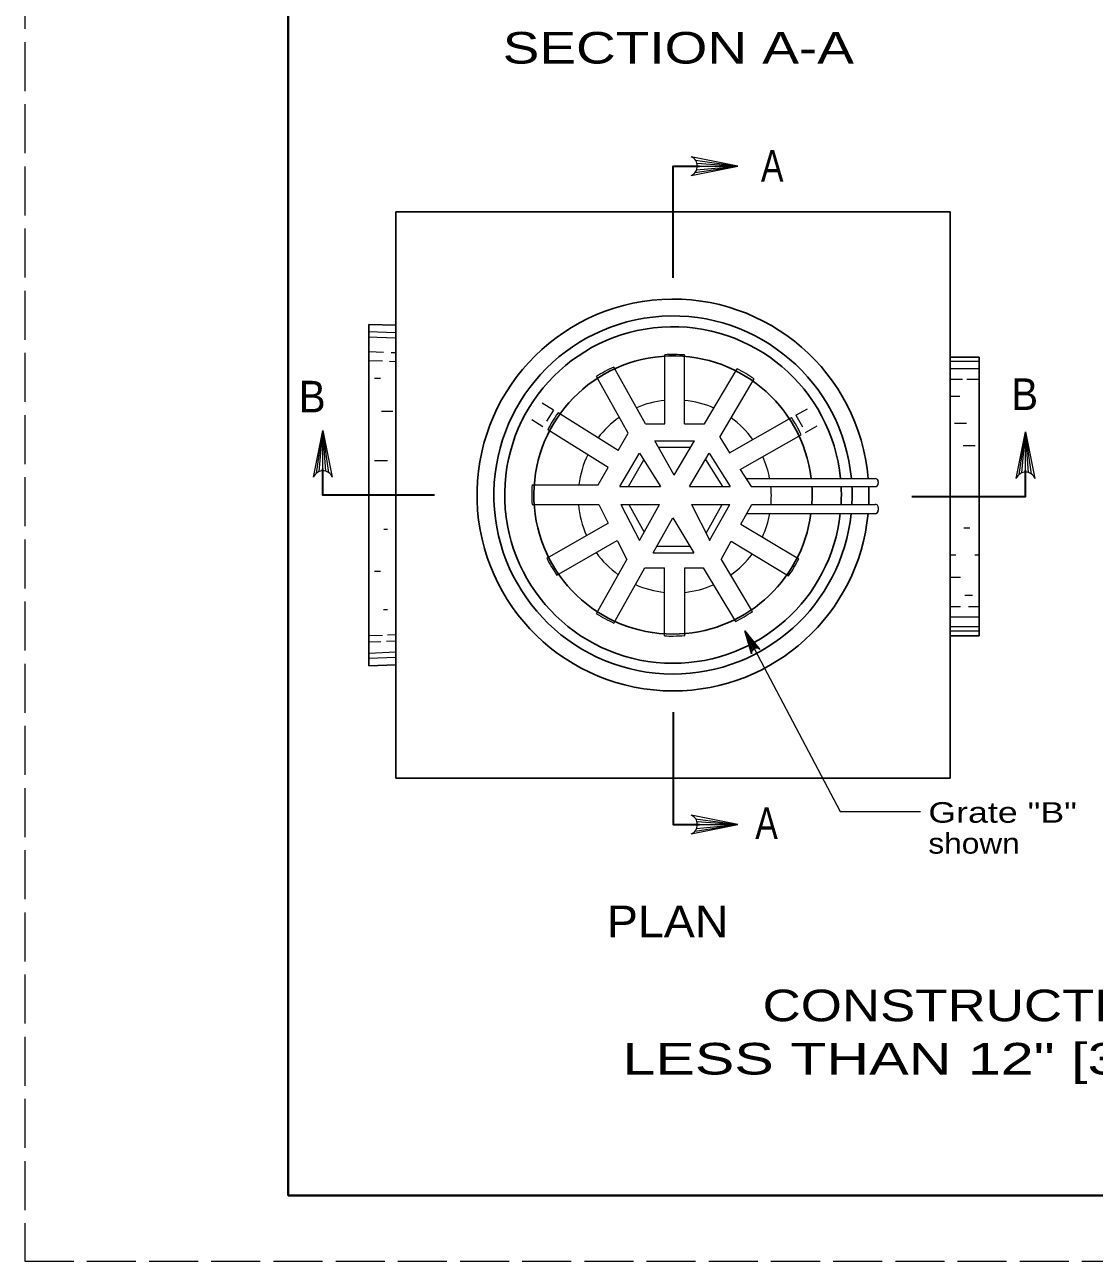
# Model space of a CAD drawing. Extents: x 1036.7 to 1070.7, y 883.9 to 905.9.
# Drawn here: x 1036.67 to 1044.79, y 883.91 to 893.3 of the extents above; entities that cross this region are included whole.
import ezdxf
from ezdxf.enums import TextEntityAlignment as Align

# ---------------------------------------------------------------- set-up
doc = ezdxf.new("R2010")
doc.units = 0
doc.header["$LTSCALE"] = 0.062
doc.linetypes.add('LONG_DASHED', pattern=[7.5, 6, -1.5])
doc.linetypes.add('SHORT_DASHED', pattern=[2.7, 1.5, -1.2])
doc.layers.add('1', color=7, linetype='Continuous', lineweight=13)

msp = doc.modelspace()

# ---------------------------------------------------------------- linework, layer by layer
at = {"layer": '1'}
for p, q in [((1041.76458, 892.26775), (1042.08508, 892.22292)), ((1041.76083, 892.17333), (1042.08508, 892.22292)), ((1041.77308, 892.19408), (1042.08508, 892.22292)), ((1041.77542, 892.24558), (1042.08508, 892.22292)), ((1041.77875, 892.22292), (1042.08508, 892.22292)), ((1039.28242, 890.96667), (1039.48808, 890.95992)), ((1039.281, 890.92533), (1039.48667, 890.91858)), ((1039.28425, 890.81367), (1039.39608, 890.81)), ((1039.45442, 890.80808), (1039.48992, 890.80692)), ((1041.53092, 890.26667), (1041.53092, 890.79017)), ((1041.68083, 890.26667), (1041.68083, 890.78842)), ((1039.28425, 890.74633), (1039.38933, 890.74292)), ((1039.44242, 890.74117), (1039.48992, 890.73958)), ((1041.38408, 890.26667), (1041.14325, 890.69708)), ((1041.83375, 890.26667), (1042.07992, 890.68367)), ((1043.69742, 890.74083), (1043.91733, 890.74083)), ((1043.69742, 890.685), (1043.91733, 890.685)), ((1039.32683, 890.61358), (1039.37325, 890.61358)), ((1041.25292, 890.19442), (1041.01208, 890.62475)), ((1041.94792, 890.16492), (1042.20858, 890.60667)), ((1043.69742, 890.60458), (1043.79175, 890.60458)), ((1043.82433, 890.60458), (1043.91733, 890.60458)), ((1043.69742, 890.47533), (1043.77142, 890.47533)), ((1039.38208, 890.36083), (1039.46742, 890.36083)), ((1041.17683, 890.06433), (1040.72125, 890.3485)), ((1042.02317, 890.04617), (1042.49375, 890.31258)), ((1038.88733, 889.89125), (1038.93692, 890.2155)), ((1038.90808, 889.9035), (1038.93692, 890.2155)), ((1038.93692, 889.90917), (1038.93692, 890.2155)), ((1038.95958, 889.90583), (1038.93692, 890.2155)), ((1038.98175, 889.895), (1038.93692, 890.2155)), ((1041.10108, 889.93492), (1040.64283, 890.22075)), ((1041.38408, 890.26667), (1041.53092, 890.26667)), ((1041.68083, 890.26667), (1041.83375, 890.26667)), ((1043.73083, 890.26958), (1043.82025, 890.26958)), ((1044.22042, 889.88108), (1044.27, 890.20533)), ((1044.24117, 889.89333), (1044.27, 890.20533)), ((1044.27, 889.899), (1044.27, 890.20533)), ((1044.29258, 889.89567), (1044.27, 890.20533)), ((1044.31483, 889.88483), (1044.27, 890.20533)), ((1041.17683, 890.06433), (1041.25292, 890.19442)), ((1041.603, 889.87542), (1041.757, 890.13658)), ((1041.94792, 890.16492), (1042.02308, 890.04617)), ((1042.1035, 889.91942), (1042.56667, 890.18158)), ((1041.48417, 890.08775), (1041.72817, 890.08775)), ((1041.71992, 889.78925), (1041.86792, 890.04242)), ((1041.86792, 890.04242), (1042.02842, 889.78925)), ((1043.79583, 890.10158), (1043.88742, 890.10158)), ((1039.32683, 889.98833), (1039.42675, 889.98833)), ((1041.02433, 889.80342), (1041.10117, 889.93492)), ((1041.25592, 889.78925), (1041.37108, 889.99175)), ((1041.83942, 889.99375), (1041.96917, 889.78925)), ((1042.1035, 889.91942), (1042.186, 889.78925)), ((1042.14692, 889.851), (1043.12683, 889.851)), ((1043.15183, 889.826), (1043.15183, 889.81425)), ((1040.52408, 889.80342), (1041.02433, 889.80342)), ((1041.191, 889.78925), (1041.4995, 889.78925)), ((1041.71992, 889.78925), (1042.02842, 889.78925)), ((1042.18608, 889.78925), (1043.12683, 889.78925)), ((1040.52367, 889.6535), (1041.03033, 889.6535)), ((1041.03025, 889.6535), (1041.10225, 889.51283)), ((1041.19867, 889.6545), (1041.49192, 889.6545)), ((1041.25717, 889.6545), (1041.374, 889.44367)), ((1041.73317, 889.6545), (1042.02408, 889.6545)), ((1041.73317, 889.6545), (1041.87325, 889.38075)), ((1041.84475, 889.4365), (1041.96683, 889.6545)), ((1041.87092, 889.38075), (1042.02408, 889.6545)), ((1042.10833, 889.505), (1042.192, 889.6545)), ((1042.192, 889.6545), (1043.12683, 889.6545)), ((1042.15233, 889.58425), (1043.12683, 889.58425)), ((1043.15183, 889.6295), (1043.15183, 889.60925)), ((1039.39975, 889.467), (1039.42675, 889.467)), ((1040.63492, 889.2465), (1041.10225, 889.51283)), ((1042.10792, 889.50525), (1042.548, 889.23992)), ((1043.8, 889.47592), (1043.84692, 889.47592)), ((1040.71117, 889.11742), (1041.17058, 889.37925)), ((1041.17067, 889.37925), (1041.24342, 889.237)), ((1041.95808, 889.23633), (1042.03508, 889.374)), ((1042.03508, 889.374), (1042.47083, 889.11125)), ((1041.44317, 889.28667), (1041.75267, 889.28667)), ((1041.47108, 889.33667), (1041.72258, 889.33667)), ((1043.69742, 889.27192), (1043.741, 889.27192)), ((1043.88517, 889.27192), (1043.91733, 889.27192)), ((1041.013, 888.82558), (1041.24342, 889.237)), ((1041.14375, 888.75233), (1041.37892, 889.17217)), ((1041.37892, 889.17217), (1041.52983, 889.17217)), ((1041.52983, 888.65625), (1041.52983, 889.17217)), ((1041.68433, 888.65883), (1041.68433, 889.17217)), ((1041.68433, 889.17217), (1041.82167, 889.17217)), ((1041.82167, 889.17217), (1042.06675, 888.76492)), ((1041.95808, 889.23633), (1042.19525, 888.84217)), ((1039.32683, 889.14775), (1039.37375, 889.14775)), ((1043.69742, 889.102), (1043.77567, 889.102)), ((1043.80867, 888.96608), (1043.86783, 888.96608)), ((1039.39642, 888.85508), (1039.42675, 888.85508)), ((1043.69742, 888.87933), (1043.77567, 888.87933)), ((1043.69742, 888.80008), (1043.91733, 888.80008)), ((1043.8365, 888.87933), (1043.91733, 888.87933)), ((1043.69742, 888.72825), (1043.91733, 888.72825)), ((1039.28425, 888.65792), (1039.38867, 888.66233)), ((1039.28425, 888.61033), (1039.37717, 888.61433)), ((1039.42017, 888.61625), (1039.48992, 888.61925)), ((1039.4265, 888.664), (1039.48992, 888.66675)), ((1042.21, 888.55808), (1042.13825, 888.6935)), ((1042.19858, 888.54883), (1042.13825, 888.6935)), ((1042.19225, 888.53858), (1042.13825, 888.6935)), ((1042.22075, 888.56192), (1042.13825, 888.6935)), ((1042.23308, 888.56233), (1042.13825, 888.6935)), ((1042.13825, 888.6935), (1042.86167, 887.32283)), ((1043.69742, 888.69425), (1043.91733, 888.69425)), ((1039.28425, 888.52475), (1039.48992, 888.53367)), ((1039.28425, 888.486), (1039.48992, 888.49492)), ((1042.86167, 887.32283), (1043.47192, 887.32283)), ((1041.76083, 887.17383), (1042.08508, 887.22333)), ((1041.76458, 887.26825), (1042.08508, 887.22333)), ((1041.77308, 887.19458), (1042.08508, 887.22333)), ((1041.77542, 887.246), (1042.08508, 887.22333)), ((1041.77875, 887.22333), (1042.08508, 887.22333))]:
    msp.add_line(p, q, dxfattribs=at)
at = {"layer": '1', "lineweight": 25}
for p, q in [((1043.69742, 891.87417), (1039.48992, 891.87417)), ((1039.48992, 891.87417), (1039.48992, 887.57667)), ((1043.69742, 891.87417), (1043.69742, 887.57667)), ((1039.28425, 891.02075), (1039.28425, 888.4275)), ((1039.28425, 891.02075), (1039.48992, 891.014)), ((1043.91733, 890.77233), (1043.69742, 890.77233)), ((1043.91733, 890.77233), (1043.91733, 888.65558)), ((1043.91733, 888.65558), (1043.69742, 888.65558)), ((1039.28425, 888.4275), (1039.48992, 888.43642)), ((1043.69742, 887.57667), (1039.48992, 887.57667))]:
    msp.add_line(p, q, dxfattribs=at)
at = {"layer": '1', "linetype": 'SHORT_DASHED'}
for p, q in [((1040.68567, 890.37058), (1040.54725, 890.45692)), ((1042.52642, 890.33108), (1042.67067, 890.41275)), ((1040.60633, 890.2435), (1040.46792, 890.32983)), ((1040.68567, 890.37058), (1040.60633, 890.2435)), ((1042.52642, 890.33108), (1042.60033, 890.20058)), ((1042.60033, 890.20058), (1042.7445, 890.28225))]:
    msp.add_line(p, q, dxfattribs=at)
at = {"layer": '1', "linetype": 'LONG_DASHED'}
msp.add_lwpolyline([(1036.67333, 883.90825), (1070.67333, 883.90825), (1070.67333, 905.90825), (1036.67333, 905.90825)], close=True, dxfattribs=at)
at = {"layer": '1', "lineweight": 25}
msp.add_lwpolyline([(1070.17333, 884.40825), (1038.67333, 884.40825), (1038.67333, 905.40825)], dxfattribs=at)
at = {"layer": '1', "lineweight": 40}
msp.add_lwpolyline([(1038.67333, 905.40825), (1070.17333, 905.40825), (1070.17333, 884.40825), (1038.67333, 884.40825)], close=True, dxfattribs=at)
msp.add_lwpolyline([(1038.67333, 905.40825), (1070.17333, 905.40825), (1070.17333, 884.40825), (1038.67333, 884.40825)], close=True, dxfattribs=at)
at = {"layer": '1'}
for points in [[(1041.73108, 892.15208), (1042.08508, 892.22292), (1041.73108, 892.29367)], [(1038.86608, 889.8615), (1038.93692, 890.2155), (1039.00767, 889.8615)], [(1044.19917, 889.85133), (1044.27, 890.20533), (1044.34075, 889.85133)], [(1041.603, 889.87542), (1041.45617, 890.13767), (1041.75767, 890.13767)], [(1041.191, 889.78925), (1041.339, 890.04242), (1041.4995, 889.78925)], [(1041.19867, 889.6545), (1041.33875, 889.38075), (1041.49192, 889.6545)], [(1041.44242, 889.28533), (1041.59242, 889.55308), (1041.75267, 889.28667)], [(1042.18983, 888.5205), (1042.13825, 888.6935), (1042.25242, 888.55358)], [(1041.73108, 887.15258), (1042.08508, 887.22333), (1041.73108, 887.29417)]]:
    msp.add_lwpolyline(points, dxfattribs=at)
at = {"layer": '1', "lineweight": 35}
for points in [[(1041.59367, 891.3745), (1041.59367, 892.22292), (1041.79358, 892.22292)], [(1039.784, 889.72408), (1038.93692, 889.72408), (1038.93692, 889.924)], [(1043.40567, 889.71392), (1044.27, 889.71392), (1044.27, 889.91383)], [(1041.59367, 888.07642), (1041.59367, 887.22333), (1041.79358, 887.22333)]]:
    msp.add_lwpolyline(points, dxfattribs=at)
at = {"layer": '1'}
for centre, radius, start, end in [((1041.70249, 892.22298), 0.0764, 292.08605, 67.91218), ((1038.93697, 889.83289), 0.0764, 22.08782, 157.91395), ((1044.27004, 889.82273), 0.0764, 22.08782, 157.91395), ((1042.22787, 888.52444), 0.0382, 50.00073, 185.82686), ((1041.70249, 887.22345), 0.0764, 292.08605, 67.91218)]:
    msp.add_arc(centre, radius, start, end, dxfattribs=at)
at = {"layer": '1', "lineweight": 25}
for major_axis, start_param, end_param in [((1.48742, 0), 0.0845472, 4.712389), ((1.3594, 0), 0.0925314, 4.712389), ((1.27771, 0), 0.0984657, 4.712389), ((1.05612, 0), 0.1192152, 4.712389), ((1.05612, 0), 6.2159391, 6.343635), ((1.27771, 0), 6.2276148, 6.3331417), ((1.3594, 0), 6.2309571, 6.3301375), ((1.48742, 0), 6.235456, 6.3260937), ((1.05612, 0), 4.712389, 6.1491026), ((1.27771, 0), 4.712389, 6.172462), ((1.3594, 0), 4.712389, 6.1791402), ((1.48742, 0), 4.712389, 6.1881238)]:
    msp.add_ellipse((1041.59364, 889.72543), major_axis=major_axis, ratio=0.999895, start_param=start_param, end_param=end_param, dxfattribs=at)
at = {"layer": '1'}
for centre, major_axis, start_param, end_param in [((1041.59364, 889.71801), (1.07408, 0), 1.4895099, 1.6292243), ((1041.59364, 889.72543), (1.07108, 0), 2.0047738, 2.1447785), ((1041.59364, 889.72543), (1.07468, 0), 0.9615752, 1.1012562), ((1041.60705, 889.71493), (0.73291, 0), 1.674859, 1.9785814), ((1041.60705, 889.71493), (0.73291, 0), 1.154074, 1.4699326), ((1041.59364, 889.72543), (1.0721, 0), 2.5213703, 2.6613014), ((1041.60705, 889.71493), (0.73291, 0), 2.1833736, 2.4899015), ((1041.60705, 889.71493), (0.73291, 0), 0.6290378, 0.9491368), ((1041.59364, 889.72543), (1.07468, 0), 0.4384111, 0.5780713), ((1041.60705, 889.71493), (0.73291, 0), 2.6947726, 3.0206027), ((1041.60705, 889.71493), (0.73291, 0), 0.1867862, 0.4240832), ((1043.12683, 889.82603), (0.02499, 0), 6.2831853, 7.8539816), ((1041.59364, 889.72543), (1.07242, 0), 3.0688298, 3.2087759), ((1041.60705, 889.71493), (0.73291, 0), 6.2005825, 6.3847344), ((1043.12683, 889.81421), (0.02499, 0), 4.712389, 6.2831853), ((1041.60705, 889.71493), (0.73291, 0), 3.225564, 3.5580011), ((1043.12683, 889.62948), (0.02499, 0), 6.2831853, 7.8539816), ((1041.60705, 889.71493), (0.73291, 0), 5.8486143, 6.1039118), ((1043.12683, 889.60924), (0.02499, 0), 4.712389, 6.2831853), ((1041.60705, 889.71493), (0.73291, 0), 3.7628838, 4.0873847), ((1041.60705, 889.71493), (0.73291, 0), 5.3278702, 5.6436006), ((1041.59364, 889.72543), (1.07169, 0), 3.6048927, 3.7449863), ((1041.59364, 889.72543), (1.07082, 0), 5.6723128, 5.8125801), ((1041.60705, 889.71493), (0.73291, 0), 4.2923471, 4.6068408), ((1041.60705, 889.71493), (0.73291, 0), 4.8180515, 5.1227357), ((1041.59364, 889.72543), (1.07097, 0), 4.1393786, 4.2794923), ((1041.59364, 889.72543), (1.07082, 0), 5.1700184, 5.3102062), ((1041.59364, 889.72543), (1.07115, 0), 4.6527884, 4.712389), ((1041.59364, 889.72543), (1.0706, 0), 4.712389, 4.7972165)]:
    msp.add_ellipse(centre, major_axis=major_axis, ratio=0.999895, start_param=start_param, end_param=end_param, dxfattribs=at)

# ---------------------------------------------------------------- texts
for s, height, width, p in [('SECTION A-A', 0.24, 1.3, (1040.301, 893.00067)), ('A', 0.24, 0.8, (1042.26108, 892.10417)), ('B', 0.24, 0.95, (1038.7535, 890.35225)), ('B', 0.24, 0.95, (1044.16092, 890.37075)), ('Grate "B"', 0.156, 1.3, (1043.53183, 887.2375)), ('A', 0.24, 0.8, (1042.21792, 887.11392)), ('shown', 0.156, 1.15, (1043.53183, 887.00283)), ('PLAN', 0.24, 1.1, (1041.092, 886.36783))]:
    msp.add_text(s, height=height, dxfattribs=dict(at, width=width)).set_placement(p)
for s, width, p in [('CONSTRUCTED ON PIPE', 1.25, (1044.68071, 885.73042)), ('LESS THAN 12" [300] DIAMETER', 1.4, (1044.6355, 885.326))]:
    msp.add_text(s, height=0.24, dxfattribs=dict(at, width=width)).set_placement(p, align=Align.CENTER)

doc.saveas('drawing.dxf')
